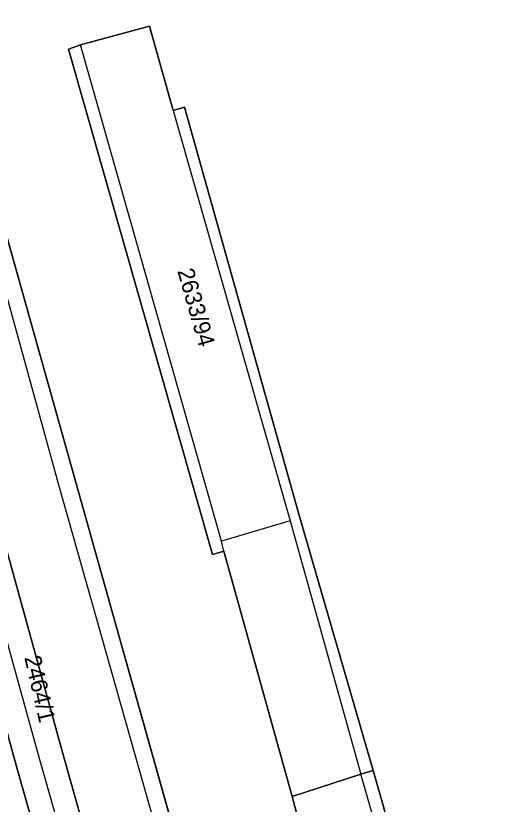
# Model space of a CAD drawing. Extents: x -263423 to -261326, y -1240067 to -1237864.
# Drawn here: x -262243.2 to -262183.7, y -1238694.7 to -1238599.7 of the extents above; entities that cross this region are included whole.
import ezdxf

# ---------------------------------------------------------------- set-up
doc = ezdxf.new("R2010")
doc.units = 0
for name, color, linetype in [('body_kn', 7, 'Continuous'), ('kladpar_druhypozemkov', 7, 'Continuous'), ('kladpar_hranice', 7, 'Continuous'), ('kladpar_parcelnecisla', 7, 'Continuous'), ('kladpar_plochy', 7, 'Continuous'), ('zappar_hrandruhpozemk', 7, 'Continuous')]:
    doc.layers.add(name, color=color, linetype=linetype)

msp = doc.modelspace()

# ---------------------------------------------------------------- linework, layer by layer
at = {"layer": 'body_kn'}
for p, q in [((-262227.12, -1238600.96), (-262227.12, -1238600.96)), ((-262236.89, -1238603.72), (-262236.89, -1238603.72)), ((-262235.43, -1238603.2), (-262235.43, -1238603.2)), ((-262224.26, -1238611.12), (-262224.26, -1238611.12)), ((-262224.26, -1238611.12), (-262224.26, -1238611.12)), ((-262222.91, -1238610.74), (-262222.91, -1238610.74)), ((-262238.14, -1238656.06), (-262238.14, -1238656.06)), ((-262209.17, -1238659.78), (-262209.17, -1238659.78)), ((-262209.17, -1238659.78), (-262209.17, -1238659.78)), ((-262210.2, -1238660.55), (-262210.2, -1238660.55)), ((-262210.2, -1238660.55), (-262210.2, -1238660.55)), ((-262218.48, -1238663.01), (-262218.48, -1238663.01)), ((-262218.48, -1238663.01), (-262218.48, -1238663.01)), ((-262219.56, -1238664.62), (-262219.56, -1238664.62)), ((-262219, -1238664.45), (-262219, -1238664.45)), ((-262218.16, -1238664.22), (-262218.16, -1238664.22)), ((-262218.16, -1238664.22), (-262218.16, -1238664.22)), ((-262230.45, -1238675.68), (-262230.45, -1238675.68)), ((-262237.65, -1238688.34), (-262237.65, -1238688.34)), ((-262240.39, -1238689.33), (-262240.39, -1238689.33)), ((-262243.06, -1238690.45), (-262243.06, -1238690.45)), ((-262201.69, -1238691.09), (-262201.69, -1238691.09)), ((-262201.69, -1238691.09), (-262201.69, -1238691.09)), ((-262200.19, -1238690.67), (-262200.19, -1238690.67)), ((-262209.97, -1238693.77), (-262209.97, -1238693.77))]:
    msp.add_line(p, q, dxfattribs=at)
at = {"layer": 'kladpar_druhypozemkov'}
msp.add_line((-262219.76, -1238634.96), (-262219.76, -1238634.96), dxfattribs=at)
at = {"layer": 'kladpar_hranice'}
for points in [[(-262213.8, -1238734.81), (-262201.64, -1238778.22), (-262184.68, -1238838.02), (-262168.87, -1238893.38), (-262180.08, -1238896.53), (-262188.78, -1238864.91), (-262190.73, -1238857.81), (-262192.69, -1238851.33), (-262193.3, -1238849.42), (-262193.98, -1238847.33), (-262202.97, -1238814.28), (-262220.2, -1238750.23), (-262229.32, -1238717.88), (-262237.65, -1238688.34), (-262246.15, -1238657.58), (-262249.35, -1238646.26), (-262259.62, -1238609.98), (-262259.91, -1238609), (-262264.12, -1238594.84), (-262269.74, -1238575.92), (-262270.51, -1238572.87), (-262260.33, -1238569.36), (-262230.45, -1238675.68), (-262213.8, -1238734.81)], [(-262156.89, -1238935.6), (-262168.87, -1238893.38), (-262184.68, -1238838.02), (-262201.64, -1238778.22), (-262213.8, -1238734.81), (-262230.45, -1238675.68), (-262260.33, -1238569.36)], [(-262148.75, -1238861.05), (-262185.68, -1238731.23), (-262183.85, -1238730.71), (-262185.32, -1238725.72), (-262189.84, -1238727), (-262200.19, -1238690.67), (-262209.17, -1238659.78), (-262222.91, -1238610.74), (-262224.26, -1238611.12), (-262227.12, -1238600.96), (-262235.43, -1238603.2), (-262236.89, -1238603.72), (-262219.56, -1238664.62), (-262219, -1238664.45), (-262218.16, -1238664.22), (-262209.97, -1238693.77), (-262208.79, -1238698.15), (-262210.12, -1238698.53), (-262199.68, -1238735.18), (-262199.9, -1238735.23), (-262163.05, -1238864.67)], [(-262209.17, -1238659.78), (-262200.19, -1238690.67), (-262201.69, -1238691.09), (-262209.97, -1238693.77), (-262218.16, -1238664.22), (-262219, -1238664.45), (-262219.56, -1238664.62), (-262236.89, -1238603.72), (-262235.43, -1238603.2), (-262227.12, -1238600.96), (-262224.26, -1238611.12), (-262222.91, -1238610.74), (-262209.17, -1238659.78)], [(-262229.32, -1238717.88), (-262231.81, -1238719.32), (-262234.21, -1238720.71), (-262234.42, -1238720), (-262234.68, -1238720.07), (-262243.06, -1238690.45), (-262247.35, -1238674.95), (-262249.91, -1238665.67), (-262249.6, -1238665.61), (-262250.64, -1238661.8), (-262250.89, -1238661.79), (-262253.52, -1238652.32), (-262251.48, -1238649.36), (-262249.35, -1238646.26), (-262246.15, -1238657.58), (-262237.65, -1238688.34), (-262229.32, -1238717.88)], [(-262247.35, -1238674.95), (-262243.06, -1238690.45), (-262234.68, -1238720.07), (-262234.42, -1238720), (-262234.21, -1238720.71), (-262245.87, -1238724.15), (-262246.9, -1238724.82), (-262260.52, -1238678.77), (-262259.63, -1238678.49), (-262259.07, -1238678.32), (-262247.35, -1238674.95)], [(-262201.69, -1238691.09), (-262200.19, -1238690.67), (-262189.84, -1238727), (-262191.19, -1238727.39), (-262189.76, -1238732.39), (-262198.32, -1238734.86), (-262199.68, -1238735.18), (-262210.12, -1238698.53), (-262208.79, -1238698.15), (-262209.97, -1238693.77), (-262201.69, -1238691.09)]]:
    msp.add_lwpolyline(points, dxfattribs=at)
at = {"layer": 'kladpar_plochy'}
for p, q in [((-262230.45, -1238675.68), (-262260.33, -1238569.36)), ((-262227.12, -1238600.96), (-262235.43, -1238603.2)), ((-262224.26, -1238611.12), (-262227.12, -1238600.96)), ((-262235.43, -1238603.2), (-262236.89, -1238603.72)), ((-262236.89, -1238603.72), (-262219.56, -1238664.62)), ((-262222.91, -1238610.74), (-262224.26, -1238611.12)), ((-262209.17, -1238659.78), (-262222.91, -1238610.74)), ((-262200.19, -1238690.67), (-262209.17, -1238659.78)), ((-262219.56, -1238664.62), (-262219, -1238664.45)), ((-262219, -1238664.45), (-262218.16, -1238664.22)), ((-262218.16, -1238664.22), (-262209.97, -1238693.77)), ((-262213.8, -1238734.81), (-262230.45, -1238675.68)), ((-262189.84, -1238727), (-262200.19, -1238690.67)), ((-262209.97, -1238693.77), (-262208.79, -1238698.15))]:
    msp.add_line(p, q, dxfattribs=at)
for points in [[(-262213.8, -1238734.81), (-262201.64, -1238778.22), (-262184.68, -1238838.02), (-262168.87, -1238893.38), (-262180.08, -1238896.53), (-262188.78, -1238864.91), (-262190.73, -1238857.81), (-262192.69, -1238851.33), (-262193.3, -1238849.42), (-262193.98, -1238847.33), (-262202.97, -1238814.28), (-262220.2, -1238750.23), (-262229.32, -1238717.88), (-262237.65, -1238688.34), (-262246.15, -1238657.58), (-262249.35, -1238646.26), (-262259.62, -1238609.98), (-262259.91, -1238609), (-262264.12, -1238594.84), (-262269.74, -1238575.92), (-262270.51, -1238572.87), (-262260.33, -1238569.36), (-262230.45, -1238675.68)], [(-262209.17, -1238659.78), (-262200.19, -1238690.67), (-262201.69, -1238691.09), (-262209.97, -1238693.77), (-262218.16, -1238664.22), (-262219, -1238664.45), (-262219.56, -1238664.62), (-262236.89, -1238603.72), (-262235.43, -1238603.2), (-262227.12, -1238600.96), (-262224.26, -1238611.12), (-262222.91, -1238610.74)], [(-262229.32, -1238717.88), (-262231.81, -1238719.32), (-262234.21, -1238720.71), (-262234.42, -1238720), (-262234.68, -1238720.07), (-262243.06, -1238690.45), (-262247.35, -1238674.95), (-262249.91, -1238665.67), (-262249.6, -1238665.61), (-262250.64, -1238661.8), (-262250.89, -1238661.79), (-262253.52, -1238652.32), (-262251.48, -1238649.36), (-262249.35, -1238646.26), (-262246.15, -1238657.58), (-262237.65, -1238688.34)], [(-262247.35, -1238674.95), (-262243.06, -1238690.45), (-262234.68, -1238720.07), (-262234.42, -1238720), (-262234.21, -1238720.71), (-262245.87, -1238724.15), (-262246.9, -1238724.82), (-262260.52, -1238678.77), (-262259.63, -1238678.49), (-262259.07, -1238678.32)], [(-262201.69, -1238691.09), (-262200.19, -1238690.67), (-262189.84, -1238727), (-262191.19, -1238727.39), (-262189.76, -1238732.39), (-262198.32, -1238734.86), (-262199.68, -1238735.18), (-262210.12, -1238698.53), (-262208.79, -1238698.15), (-262209.97, -1238693.77)]]:
    msp.add_lwpolyline(points, close=True, dxfattribs=at)
at = {"layer": 'zappar_hrandruhpozemk'}
for p, q in [((-262218.48, -1238663.01), (-262235.43, -1238603.2)), ((-262249.58, -1238614.44), (-262238.14, -1238656.06)), ((-262238.14, -1238656.06), (-262220.63, -1238717.89)), ((-262210.2, -1238660.55), (-262201.69, -1238691.09)), ((-262218.16, -1238664.22), (-262218.48, -1238663.01)), ((-262191.19, -1238727.39), (-262201.69, -1238691.09))]:
    msp.add_line(p, q, dxfattribs=at)
for points in [[(-262224.26, -1238611.12), (-262210.2, -1238660.55), (-262218.48, -1238663.01)], [(-262251.48, -1238649.36), (-262250.85, -1238651.52), (-262240.39, -1238689.33), (-262231.81, -1238719.32)]]:
    msp.add_lwpolyline(points, dxfattribs=at)

# ---------------------------------------------------------------- texts
at = {"layer": 'kladpar_parcelnecisla'}
for s, rotation, p in [('2633/94', 286, (-262223.792, -1238630.454)), ('2464/1', 283, (-262242.213, -1238677.034))]:
    msp.add_text(s, height=2, rotation=rotation, dxfattribs=at).set_placement(p)

doc.saveas('drawing.dxf')
